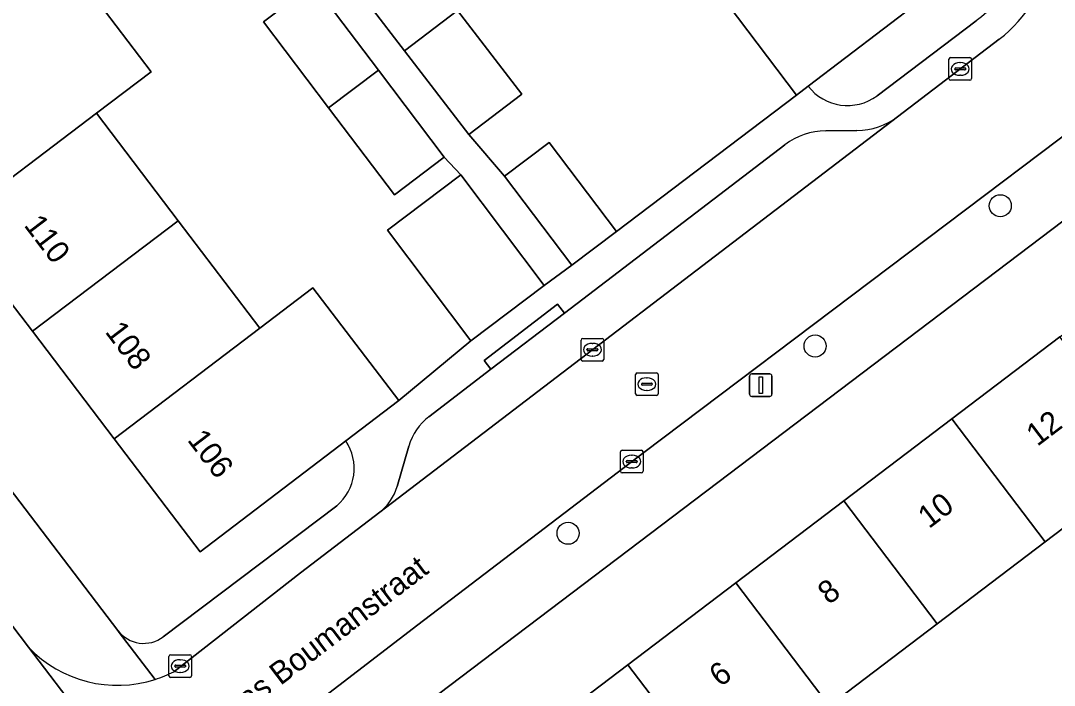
# Model space of a CAD drawing. Extents: x 160030 to 160839, y 385325 to 386450.
# Drawn here: x 160290.28 to 160336.03, y 385766.62 to 385796.05 of the extents above; entities that cross this region are included whole.
import ezdxf

# ---------------------------------------------------------------- set-up
doc = ezdxf.new("R2010")
doc.units = 0
for name, color, linetype in [('IMGEO_Boom', 7, 'Continuous'), ('IMGEO_Erf', 7, 'Continuous'), ('IMGEO_Fietspad_gesloten', 7, 'Continuous'), ('IMGEO_Kolk', 7, 'Continuous'), ('IMGEO_Lichtmast', 7, 'Continuous'), ('IMGEO_Muur', 7, 'Continuous'), ('IMGEO_Openbare_ruimte_label', 7, 'Continuous'), ('IMGEO_Pand', 7, 'Continuous'), ('IMGEO_Pand_nummerreeks', 7, 'Continuous'), ('IMGEO_Parkeervlak_open', 7, 'Continuous'), ('IMGEO_Rijbaan_lokaal_open', 7, 'Continuous'), ('IMGEO_Rioolput', 7, 'Continuous'), ('IMGEO_Voetpad_open', 7, 'Continuous')]:
    doc.layers.add(name, color=color, linetype=linetype)

msp = doc.modelspace()

# ---------------------------------------------------------------- linework, layer by layer
at = {"layer": 'IMGEO_Boom'}
for centre in [(160333.638, 385787.856), (160325.445, 385781.647), (160314.51, 385773.361)]:
    msp.add_circle(centre, 0.489, dxfattribs=at)
at = {"layer": 'IMGEO_Erf'}
for points in [[(160231.475, 385851.922), (160294.583, 385769.052)], [(160302.585, 385841.09), (160301.695, 385840.441), (160299.39, 385843.472), (160296.787, 385846.896), (160293.838, 385844.652), (160297.555, 385839.767), (160301.163, 385835.026), (160304.771, 385830.284), (160308.379, 385825.543), (160311.987, 385820.801), (160315.595, 385816.06), (160319.203, 385811.318), (160322.811, 385806.577), (160326.419, 385801.836), (160330.134, 385796.954), (160325.136, 385793.154)], [(160304.666, 385777.443), (160298.219, 385772.539), (160294.413, 385777.543), (160290.795, 385782.299), (160287.176, 385787.057), (160283.557, 385791.815), (160279.938, 385796.572), (160276.32, 385801.329), (160272.701, 385806.086), (160269.083, 385810.842), (160265.465, 385815.599), (160261.846, 385820.356)], [(160290.009, 385796.711), (160292.436, 385798.553), (160296.049, 385793.792), (160293.628, 385791.954), (160297.247, 385787.197), (160300.866, 385782.439), (160303.215, 385784.226), (160307.015, 385779.23), (160310.207, 385781.876), (160306.509, 385786.777), (160309.757, 385789.228), (160309.03, 385790.014), (160306.82, 385788.341), (160303.906, 385792.19), (160301.025, 385795.995), (160303.235, 385797.668), (160301.792, 385799.528), (160299.604, 385797.872), (160296.683, 385801.73), (160293.809, 385805.526), (160295.997, 385807.182), (160294.555, 385809.042), (160292.389, 385807.402), (160289.46, 385811.27)], [(160355.696, 385801.806), (160302.341, 385761.357)], [(160312.377, 385763.906), (160317.155, 385767.534), (160321.934, 385771.163), (160326.712, 385774.792), (160331.491, 385778.421), (160336.269, 385782.05), (160341.047, 385785.678), (160345.825, 385789.306), (160350.604, 385792.935), (160355.382, 385796.564), (160360.29, 385800.291), (160359.872, 385800.912)], [(160309.618, 385796.499), (160312.457, 385792.8), (160310.121, 385791.006), (160311.693, 385789.173), (160313.669, 385790.666), (160316.652, 385786.715), (160324.618, 385792.76), (160321.6, 385796.747)], [(160328.184, 385792.728), (160332.566, 385796.053)], [(160364.427, 385794.843), (160359.52, 385791.117), (160354.742, 385787.488), (160349.963, 385783.859), (160345.185, 385780.23), (160340.408, 385776.602), (160335.629, 385772.973), (160330.851, 385769.344), (160326.072, 385765.716)], [(160296.589, 385768.772), (160304.268, 385774.578)]]:
    msp.add_lwpolyline(points, dxfattribs=at)
for centre, radius, start, end in [((160330.85, 385798.623), 3.09, 303.7366, 32.046), ((160326.877, 385794.494), 2.197, 217.5755, 306.5118), ((160302.888, 385776.23), 2.152, 309.8772, 34.3052), ((160295.726, 385769.913), 1.431, 217.0018, 307.1061)]:
    msp.add_arc(centre, radius, start, end, dxfattribs=at)
at = {"layer": 'IMGEO_Fietspad_gesloten'}
msp.add_lwpolyline([(160293.027, 385765.153), (160290.63, 385768.308), (160284.323, 385776.61), (160282.698, 385778.755), (160277.06, 385786.195), (160275.612, 385788.106), (160269.782, 385795.793), (160268.333, 385797.697), (160262.479, 385805.383), (160260.678, 385807.747), (160255.179, 385814.968)], dxfattribs=at)
at = {"layer": 'IMGEO_Kolk'}
for p, q in [((160331.365, 385793.49), (160331.365, 385794.342)), ((160331.44, 385794.416), (160332.292, 385794.416)), ((160331.853, 385794.196), (160331.878, 385794.196)), ((160332.366, 385794.342), (160332.366, 385793.49)), ((160331.624, 385793.91), (160331.624, 385793.922)), ((160332.062, 385793.873), (160331.664, 385793.873)), ((160331.667, 385793.959), (160332.065, 385793.959)), ((160332.108, 385793.922), (160332.108, 385793.91)), ((160332.292, 385793.416), (160331.44, 385793.416)), ((160331.876, 385793.636), (160331.851, 385793.636)), ((160315.087, 385781.057), (160315.087, 385781.909)), ((160315.162, 385781.983), (160316.014, 385781.983)), ((160316.088, 385781.909), (160316.088, 385781.057)), ((160315.346, 385781.477), (160315.346, 385781.489)), ((160315.784, 385781.44), (160315.386, 385781.44)), ((160315.389, 385781.526), (160315.787, 385781.526)), ((160315.575, 385781.763), (160315.6, 385781.763)), ((160315.83, 385781.489), (160315.83, 385781.477)), ((160316.014, 385780.983), (160315.162, 385780.983)), ((160315.598, 385781.203), (160315.573, 385781.203)), ((160316.828, 385776.104), (160316.828, 385776.956)), ((160316.903, 385777.03), (160317.755, 385777.03)), ((160317.316, 385776.81), (160317.341, 385776.81)), ((160317.829, 385776.956), (160317.829, 385776.104)), ((160317.087, 385776.524), (160317.087, 385776.536)), ((160317.525, 385776.487), (160317.127, 385776.487)), ((160317.13, 385776.573), (160317.528, 385776.573)), ((160317.571, 385776.536), (160317.571, 385776.524)), ((160317.755, 385776.03), (160316.903, 385776.03)), ((160317.339, 385776.25), (160317.314, 385776.25)), ((160296.839, 385767.051), (160296.839, 385767.903)), ((160296.914, 385767.977), (160297.766, 385767.977)), ((160297.327, 385767.757), (160297.352, 385767.757)), ((160297.84, 385767.903), (160297.84, 385767.051)), ((160297.098, 385767.471), (160297.098, 385767.483)), ((160297.536, 385767.434), (160297.138, 385767.434)), ((160297.141, 385767.52), (160297.539, 385767.52)), ((160297.35, 385767.197), (160297.325, 385767.197)), ((160297.582, 385767.483), (160297.582, 385767.471)), ((160297.766, 385766.977), (160296.914, 385766.977))]:
    msp.add_line(p, q, dxfattribs=at)
for points in [[(160331.365, 385793.49), (160331.365, 385794.342)], [(160331.44, 385794.416), (160332.292, 385794.416)], [(160332.366, 385794.342), (160332.366, 385793.49)], [(160332.292, 385793.416), (160331.44, 385793.416)], [(160315.087, 385781.057), (160315.087, 385781.909)], [(160315.162, 385781.983), (160316.014, 385781.983)], [(160316.088, 385781.909), (160316.088, 385781.057)], [(160316.014, 385780.983), (160315.162, 385780.983)], [(160316.828, 385776.104), (160316.828, 385776.956)], [(160316.903, 385777.03), (160317.755, 385777.03)], [(160317.829, 385776.956), (160317.829, 385776.104)], [(160317.755, 385776.03), (160316.903, 385776.03)], [(160296.839, 385767.051), (160296.839, 385767.903)], [(160296.914, 385767.977), (160297.766, 385767.977)], [(160297.84, 385767.903), (160297.84, 385767.051)], [(160297.766, 385766.977), (160296.914, 385766.977)]]:
    msp.add_lwpolyline(points, dxfattribs=at)
for centre, radius, start, end in [((160331.442, 385794.34), 0.0765, 91.552, 178.448), ((160331.442, 385794.34), 0.0765, 91.552, 178.448), ((160332.29, 385794.34), 0.0765, 1.552, 88.448), ((160332.29, 385794.34), 0.0765, 1.552, 88.448), ((160331.664, 385793.919), 0.0403, 85.8775, 175.7526), ((160331.661, 385793.909), 0.0366, 178.938, 274.7102), ((160332.065, 385793.916), 0.043, 264.8664, 352.4533), ((160332.069, 385793.921), 0.0386, 1.7309, 96.639), ((160331.442, 385793.492), 0.0765, 181.552, 268.448), ((160331.442, 385793.492), 0.0765, 181.552, 268.448), ((160332.29, 385793.492), 0.0765, 271.552, 358.448), ((160332.29, 385793.492), 0.0765, 271.552, 358.448), ((160315.164, 385781.907), 0.0765, 91.552, 178.448), ((160315.164, 385781.907), 0.0765, 91.552, 178.448), ((160316.012, 385781.907), 0.0765, 1.552, 88.448), ((160316.012, 385781.907), 0.0765, 1.552, 88.448), ((160315.386, 385781.486), 0.0403, 85.8775, 175.7526), ((160315.383, 385781.476), 0.0366, 178.938, 274.7102), ((160315.787, 385781.483), 0.043, 264.8664, 352.4533), ((160315.791, 385781.488), 0.0386, 1.7309, 96.639), ((160315.164, 385781.059), 0.0765, 181.552, 268.448), ((160315.164, 385781.059), 0.0765, 181.552, 268.448), ((160316.012, 385781.059), 0.0765, 271.552, 358.448), ((160316.012, 385781.059), 0.0765, 271.552, 358.448), ((160316.905, 385776.954), 0.0765, 91.552, 178.448), ((160316.905, 385776.954), 0.0765, 91.552, 178.448), ((160317.753, 385776.954), 0.0765, 1.552, 88.448), ((160317.753, 385776.954), 0.0765, 1.552, 88.448), ((160317.127, 385776.533), 0.0403, 85.8775, 175.7526), ((160317.124, 385776.523), 0.0366, 178.938, 274.7102), ((160317.528, 385776.53), 0.043, 264.8664, 352.4533), ((160317.532, 385776.535), 0.0386, 1.7309, 96.639), ((160316.905, 385776.106), 0.0765, 181.552, 268.448), ((160316.905, 385776.106), 0.0765, 181.552, 268.448), ((160317.753, 385776.106), 0.0765, 271.552, 358.448), ((160317.753, 385776.106), 0.0765, 271.552, 358.448), ((160296.916, 385767.901), 0.0765, 91.552, 178.448), ((160296.916, 385767.901), 0.0765, 91.552, 178.448), ((160297.764, 385767.901), 0.0765, 1.552, 88.448), ((160297.764, 385767.901), 0.0765, 1.552, 88.448), ((160297.138, 385767.48), 0.0403, 85.8775, 175.7526), ((160297.135, 385767.47), 0.0366, 178.938, 274.7102), ((160297.539, 385767.477), 0.043, 264.8664, 352.4533), ((160297.543, 385767.482), 0.0386, 1.7309, 96.639), ((160296.916, 385767.053), 0.0765, 181.552, 268.448), ((160296.916, 385767.053), 0.0765, 181.552, 268.448), ((160297.764, 385767.053), 0.0765, 271.552, 358.448), ((160297.764, 385767.053), 0.0765, 271.552, 358.448)]:
    msp.add_arc(centre, radius, start, end, dxfattribs=at)
for centre, major_axis, ratio, start_param, end_param in [((160331.852, 385793.916), (-0.387, 0.002), 0.722429, 4.712389, 7.853982), ((160331.877, 385793.916), (-0.39, 0.002), 0.717154, 1.570796, 4.712389), ((160315.574, 385781.483), (-0.387, 0.002), 0.722429, 4.712389, 7.853982), ((160315.599, 385781.483), (-0.39, 0.002), 0.717154, 1.570796, 4.712389), ((160317.315, 385776.53), (-0.387, 0.002), 0.722429, 4.712389, 7.853982), ((160317.34, 385776.53), (-0.39, 0.002), 0.717154, 1.570796, 4.712389), ((160297.326, 385767.477), (-0.387, 0.002), 0.722429, 4.712389, 7.853982), ((160297.351, 385767.477), (-0.39, 0.002), 0.717154, 1.570796, 4.712389)]:
    msp.add_ellipse(centre, major_axis=major_axis, ratio=ratio, start_param=start_param, end_param=end_param, dxfattribs=at)
at = {"layer": 'IMGEO_Lichtmast'}
for p, q in [((160322.544, 385779.514), (160322.544, 385780.314)), ((160322.544, 385780.314), (160322.544, 385779.514)), ((160322.644, 385780.414), (160323.434, 385780.414)), ((160323.434, 385780.414), (160322.644, 385780.414)), ((160323.534, 385780.314), (160323.534, 385779.514)), ((160323.534, 385779.514), (160323.534, 385780.314)), ((160323.434, 385779.414), (160322.644, 385779.414)), ((160322.644, 385779.414), (160323.434, 385779.414))]:
    msp.add_line(p, q, dxfattribs=at)
msp.add_lwpolyline([(160322.964, 385780.289), (160323.114, 385780.289), (160323.114, 385779.539), (160322.964, 385779.539), (160322.964, 385780.289)], dxfattribs=at)
for centre, start, end in [((160322.644, 385780.314), 90, 180), ((160322.644, 385780.314), 90, 180), ((160323.434, 385780.314), 0, 90), ((160323.434, 385780.314), 360, 90), ((160322.644, 385779.514), 180, 270), ((160322.644, 385779.514), 180, 270), ((160323.434, 385779.514), 270, 0), ((160323.434, 385779.514), 270, 0)]:
    msp.add_arc(centre, 0.1, start, end, dxfattribs=at)
at = {"layer": 'IMGEO_Muur'}
for points in [[(160316.652, 385786.715), (160324.618, 385792.76)], [(160307.015, 385779.23), (160310.207, 385781.876)]]:
    msp.add_lwpolyline(points, dxfattribs=at)
at = {"layer": 'IMGEO_Pand'}
for points in [[(160325.136, 385793.154), (160330.134, 385796.954), (160326.419, 385801.836), (160320.917, 385797.65), (160321.6, 385796.747), (160324.618, 385792.76)], [(160309.618, 385796.499), (160306.563, 385800.478), (160304.227, 385798.684), (160307.274, 385794.715)], [(160293.628, 385791.954), (160296.049, 385793.792), (160292.436, 385798.553), (160290.009, 385796.711), (160283.557, 385791.815), (160287.176, 385787.057)], [(160303.235, 385797.668), (160301.025, 385795.995), (160303.906, 385792.19), (160306.116, 385793.863)], [(160307.274, 385794.715), (160310.121, 385791.006), (160312.457, 385792.8), (160309.618, 385796.499)], [(160306.116, 385793.863), (160303.906, 385792.19), (160306.82, 385788.341), (160309.03, 385790.014)], [(160287.176, 385787.057), (160290.795, 385782.299), (160297.247, 385787.197), (160293.628, 385791.954)], [(160316.652, 385786.715), (160313.669, 385790.666), (160311.693, 385789.173), (160314.675, 385785.222)], [(160313.455, 385784.327), (160309.757, 385789.228), (160306.509, 385786.777), (160310.207, 385781.876)], [(160290.795, 385782.299), (160294.413, 385777.543), (160300.866, 385782.439), (160297.247, 385787.197)], [(160307.015, 385779.23), (160303.215, 385784.226), (160300.866, 385782.439), (160294.413, 385777.543), (160298.219, 385772.539), (160304.666, 385777.443)], [(160336.269, 385782.05), (160331.491, 385778.421), (160335.629, 385772.973), (160340.408, 385776.602)], [(160330.851, 385769.344), (160335.629, 385772.973), (160331.491, 385778.421), (160326.712, 385774.792)], [(160326.072, 385765.716), (160330.851, 385769.344), (160326.712, 385774.792), (160321.934, 385771.163)], [(160321.934, 385771.163), (160317.155, 385767.534), (160321.294, 385762.086), (160326.072, 385765.716)], [(160317.155, 385767.534), (160312.377, 385763.906), (160316.515, 385758.458), (160316.61, 385758.53), (160318.755, 385755.704), (160323.349, 385759.192), (160321.204, 385762.018), (160321.294, 385762.086)]]:
    msp.add_lwpolyline(points, close=True, dxfattribs=at)
at = {"layer": 'IMGEO_Parkeervlak_open'}
for points in [[(160306.172, 385774.291), (160329.097, 385791.8)], [(160327.296, 385791.184), (160325.911, 385791.175)], [(160324.109, 385790.559), (160314.345, 385783.101), (160311.093, 385780.617), (160308.347, 385778.52)], [(160307.461, 385777.221), (160306.95, 385775.433)]]:
    msp.add_lwpolyline(points, dxfattribs=at)
for centre, radius, start, end in [((160327.207, 385794.385), 3.203, 271.595, 306.1697), ((160325.929, 385788.178), 2.997, 90.3496, 127.3957), ((160309.861, 385776.535), 2.496, 127.3466, 164.0605), ((160304.66, 385776.157), 2.402, 309.018, 342.4518)]:
    msp.add_arc(centre, radius, start, end, dxfattribs=at)
at = {"layer": 'IMGEO_Rijbaan_lokaal_open'}
for points in [[(160333.596, 385795.236), (160329.097, 385791.8), (160306.172, 385774.291), (160302.66, 385771.599), (160297.059, 385767.227)], [(160300.038, 385763.291), (160307.863, 385769.299), (160317.856, 385776.929), (160339.609, 385793.352)], [(160290.63, 385768.308), (160293.027, 385765.153), (160296.619, 385760.458), (160299.069, 385757.362)]]:
    msp.add_lwpolyline(points, dxfattribs=at)
for centre, radius, start, end in [((160329.994, 385799.951), 5.934, 307.3741, 33.1156), ((160294.57, 385772.08), 5.455, 223.7508, 287.7489), ((160294.571, 385772.068), 5.443, 287.7813, 297.2021)]:
    msp.add_arc(centre, radius, start, end, dxfattribs=at)
at = {"layer": 'IMGEO_Rioolput'}
for p, q in [((160317.571, 385780.46), (160318.423, 385780.46)), ((160317.496, 385779.534), (160317.496, 385780.386)), ((160317.798, 385780.003), (160318.196, 385780.003)), ((160317.984, 385780.24), (160318.009, 385780.24)), ((160318.497, 385780.386), (160318.497, 385779.534)), ((160317.755, 385779.954), (160317.755, 385779.966)), ((160318.193, 385779.917), (160317.795, 385779.917)), ((160318.007, 385779.68), (160317.982, 385779.68)), ((160318.239, 385779.966), (160318.239, 385779.954)), ((160318.423, 385779.46), (160317.571, 385779.46))]:
    msp.add_line(p, q, dxfattribs=at)
for points in [[(160317.571, 385780.46), (160318.423, 385780.46)], [(160317.496, 385779.534), (160317.496, 385780.386)], [(160318.497, 385780.386), (160318.497, 385779.534)], [(160318.423, 385779.46), (160317.571, 385779.46)]]:
    msp.add_lwpolyline(points, dxfattribs=at)
for centre, radius, start, end in [((160317.573, 385780.384), 0.0765, 91.552, 178.448), ((160317.573, 385780.384), 0.0765, 91.552, 178.448), ((160318.421, 385780.384), 0.0765, 1.552, 88.448), ((160318.421, 385780.384), 0.0765, 1.552, 88.448), ((160317.795, 385779.963), 0.0403, 85.8775, 175.7526), ((160318.2, 385779.965), 0.0386, 1.7309, 96.639), ((160317.792, 385779.953), 0.0366, 178.938, 274.7102), ((160318.196, 385779.96), 0.043, 264.8664, 352.4533), ((160317.573, 385779.536), 0.0765, 181.552, 268.448), ((160317.573, 385779.536), 0.0765, 181.552, 268.448), ((160318.421, 385779.536), 0.0765, 271.552, 358.448), ((160318.421, 385779.536), 0.0765, 271.552, 358.448)]:
    msp.add_arc(centre, radius, start, end, dxfattribs=at)
for centre, major_axis, ratio, start_param, end_param in [((160317.983, 385779.96), (-0.387, 0.002), 0.722429, 4.712389, 7.853982), ((160318.008, 385779.96), (-0.39, 0.002), 0.717154, 1.570796, 4.712389)]:
    msp.add_ellipse(centre, major_axis=major_axis, ratio=ratio, start_param=start_param, end_param=end_param, dxfattribs=at)
at = {"layer": 'IMGEO_Voetpad_open'}
for points in [[(160296.233, 385766.885), (160294.598, 385769.03), (160294.583, 385769.052), (160231.475, 385851.922)], [(160288.76, 385816.696), (160291.626, 385812.91), (160294.555, 385809.042), (160295.997, 385807.182), (160298.871, 385803.386), (160301.792, 385799.528), (160303.235, 385797.668), (160306.116, 385793.863), (160309.03, 385790.014), (160309.757, 385789.228), (160313.455, 385784.327), (160314.675, 385785.222), (160311.693, 385789.173), (160310.121, 385791.006), (160307.274, 385794.715), (160304.227, 385798.684), (160302.928, 385800.507), (160300.067, 385804.235), (160297.034, 385808.185), (160295.736, 385810.007), (160292.859, 385813.755), (160289.842, 385817.685)], [(160302.341, 385761.357), (160355.696, 385801.806)], [(160332.566, 385796.053), (160328.184, 385792.728)], [(160329.097, 385791.8), (160333.596, 385795.236)], [(160339.609, 385793.352), (160317.856, 385776.929), (160307.863, 385769.299), (160300.038, 385763.291), (160301.756, 385760.356)], [(160325.136, 385793.154), (160324.618, 385792.76), (160316.652, 385786.715), (160314.675, 385785.222), (160313.455, 385784.327), (160310.207, 385781.876), (160307.015, 385779.23), (160304.666, 385777.443)], [(160325.911, 385791.175), (160327.296, 385791.184)], [(160308.347, 385778.52), (160311.093, 385780.617), (160310.789, 385781.013), (160314.041, 385783.497), (160314.345, 385783.101), (160324.109, 385790.559)], [(160284.866, 385780.351), (160286.469, 385778.175), (160284.323, 385776.61), (160290.63, 385768.308)], [(160306.95, 385775.433), (160307.461, 385777.221)], [(160304.268, 385774.578), (160296.589, 385768.772)], [(160297.059, 385767.227), (160302.66, 385771.599), (160306.172, 385774.291)], [(160294.583, 385769.052), (160294.598, 385769.03), (160296.233, 385766.885)]]:
    msp.add_lwpolyline(points, dxfattribs=at)
msp.add_lwpolyline([(160311.093, 385780.617), (160314.345, 385783.101), (160314.041, 385783.497), (160310.789, 385781.013)], close=True, dxfattribs=at)
for centre, radius, start, end in [((160329.994, 385799.951), 5.934, 307.3741, 33.1156), ((160330.85, 385798.623), 3.09, 303.7366, 32.046), ((160326.877, 385794.494), 2.197, 217.5755, 306.5118), ((160327.207, 385794.385), 3.203, 271.595, 306.1697), ((160325.929, 385788.178), 2.997, 90.3496, 127.3957), ((160309.861, 385776.535), 2.496, 127.3466, 164.0605), ((160302.888, 385776.23), 2.152, 309.8772, 34.3052), ((160304.66, 385776.157), 2.402, 309.018, 342.4518), ((160295.726, 385769.913), 1.431, 217.0018, 307.1061), ((160294.57, 385772.08), 5.455, 223.7508, 287.7489), ((160294.571, 385772.068), 5.443, 287.7813, 297.2021)]:
    msp.add_arc(centre, radius, start, end, dxfattribs=at)

# ---------------------------------------------------------------- texts
at = {"layer": 'IMGEO_Openbare_ruimte_label'}
msp.add_text('Elias Boumanstraat', height=1, rotation=37.2823, dxfattribs=at).set_placement((160299.177, 385764.613))
at = {"layer": 'IMGEO_Pand_nummerreeks'}
for s, rotation, p in [('110', 307.2591, (160290.392, 385786.99)), ('108', 307.2591, (160293.982, 385782.272)), ('12', 37.2132, (160335.277, 385777.177)), ('106', 307.2591, (160297.623, 385777.484)), ('10', 37.2132, (160330.481, 385773.535)), ('8', 37.2132, (160326.048, 385770.169)), ('6', 37.2132, (160321.243, 385766.52))]:
    msp.add_text(s, height=1, rotation=rotation, dxfattribs=at).set_placement(p)

doc.saveas('drawing.dxf')
